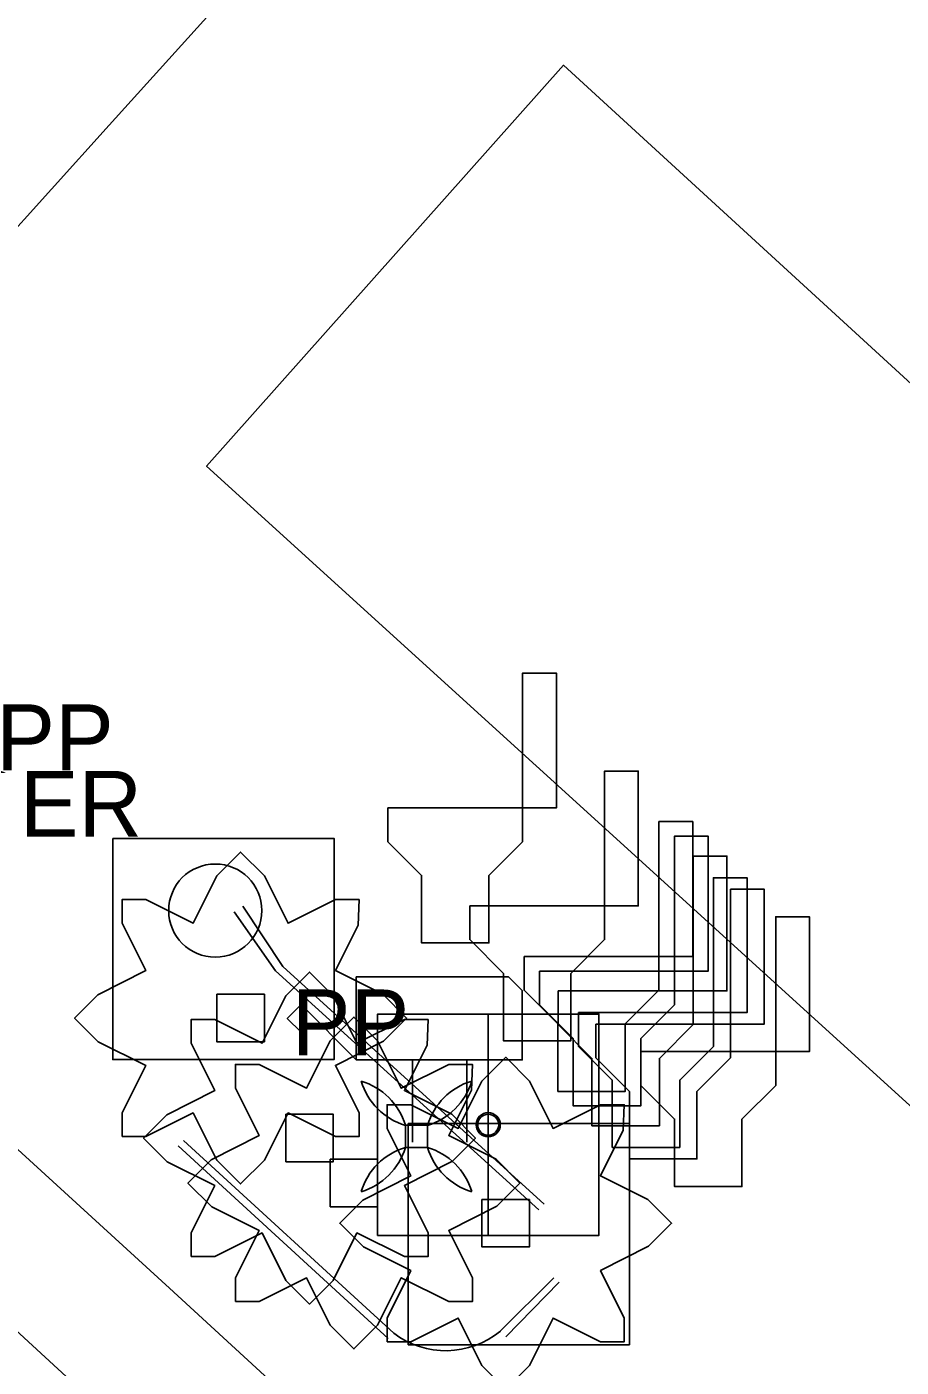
# Model space of a CAD drawing. Extents: x 1602514 to 1609837, y 863887 to 871157.
# Drawn here: x 1604592.6 to 1604675.6, y 867056.2 to 867183.4 of the extents above; entities that cross this region are included whole.
import ezdxf

# ---------------------------------------------------------------- set-up
doc = ezdxf.new("R2010")
doc.units = 0
for name, color, linetype in [('Environmental-New trees', 7, 'Continuous'), ('Photo-Anchor', 7, 'Continuous'), ('Survey-Buildings', 7, 'Continuous'), ('Survey-Centerline', 7, 'Continuous'), ('Survey-Curbs', 7, 'Continuous'), ('Survey-Edge of pavement', 7, 'Continuous'), ('Survey-Misc paved surface', 7, 'Continuous'), ('Survey-Miscellaneous roadside', 7, 'Continuous'), ('Survey-Ridge Lines', 7, 'Continuous'), ('Utility-Gas', 7, 'Continuous'), ('Utility-Pole', 7, 'Continuous'), ('Utility-Telephone', 7, 'Continuous')]:
    doc.layers.add(name, color=color, linetype=linetype)

msp = doc.modelspace()

# ---------------------------------------------------------------- linework, layer by layer
at = {"layer": 'Environmental-New trees'}
for points in [[(1604601.66, 867078.09), (1604601.66, 867080.34), (1604603.91, 867084.84), (1604599.41, 867087.09), (1604597.16, 867089.34), (1604599.35, 867091.53), (1604603.91, 867093.84), (1604601.66, 867098.34), (1604601.66, 867100.59), (1604603.91, 867100.59), (1604608.41, 867098.34), (1604610.66, 867102.84), (1604612.92, 867105.09), (1604615.17, 867102.84), (1604617.42, 867098.34), (1604621.92, 867100.59), (1604624.17, 867100.59), (1604624.08, 867098.17), (1604621.92, 867093.84), (1604626.42, 867091.59), (1604628.67, 867089.34), (1604626.48, 867087.15), (1604621.92, 867084.84), (1604624.17, 867080.34), (1604624.17, 867078.09), (1604621.92, 867078.09), (1604617.42, 867080.34), (1604615.17, 867075.84), (1604612.92, 867073.59), (1604610.66, 867075.84), (1604608.41, 867080.34), (1604603.91, 867078.09)], [(1604601.66, 867078.09), (1604601.66, 867080.34), (1604603.91, 867084.84), (1604599.41, 867087.09), (1604597.16, 867089.34), (1604599.35, 867091.53), (1604603.91, 867093.84), (1604601.66, 867098.34), (1604601.66, 867100.59), (1604603.91, 867100.59), (1604608.41, 867098.34), (1604610.66, 867102.84), (1604612.92, 867105.09), (1604615.17, 867102.84), (1604617.42, 867098.34), (1604621.92, 867100.59), (1604624.17, 867100.59), (1604624.08, 867098.17), (1604621.92, 867093.84), (1604626.42, 867091.59), (1604628.67, 867089.34), (1604626.48, 867087.15), (1604621.92, 867084.84), (1604624.17, 867080.34), (1604624.17, 867078.09), (1604621.92, 867078.09), (1604617.42, 867080.34), (1604615.17, 867075.84), (1604612.92, 867073.59), (1604610.66, 867075.84), (1604608.41, 867080.34), (1604603.91, 867078.09)], [(1604608.21, 867066.69), (1604608.21, 867068.94), (1604610.46, 867073.44), (1604605.96, 867075.69), (1604603.7, 867077.95), (1604605.9, 867080.14), (1604610.46, 867082.45), (1604608.21, 867086.95), (1604608.21, 867089.2), (1604610.46, 867089.2), (1604614.96, 867086.95), (1604617.21, 867091.45), (1604619.46, 867093.7), (1604621.71, 867091.45), (1604623.96, 867086.95), (1604628.46, 867089.2), (1604630.71, 867089.2), (1604630.63, 867086.77), (1604628.46, 867082.45), (1604632.96, 867080.2), (1604635.21, 867077.95), (1604633.02, 867075.75), (1604628.46, 867073.44), (1604630.71, 867068.94), (1604630.71, 867066.69), (1604628.46, 867066.69), (1604623.96, 867068.94), (1604621.71, 867064.44), (1604619.46, 867062.19), (1604617.21, 867064.44), (1604614.96, 867068.94), (1604610.46, 867066.69)], [(1604608.21, 867066.69), (1604608.21, 867068.94), (1604610.46, 867073.44), (1604605.96, 867075.69), (1604603.7, 867077.95), (1604605.9, 867080.14), (1604610.46, 867082.45), (1604608.21, 867086.95), (1604608.21, 867089.2), (1604610.46, 867089.2), (1604614.96, 867086.95), (1604617.21, 867091.45), (1604619.46, 867093.7), (1604621.71, 867091.45), (1604623.96, 867086.95), (1604628.46, 867089.2), (1604630.71, 867089.2), (1604630.63, 867086.77), (1604628.46, 867082.45), (1604632.96, 867080.2), (1604635.21, 867077.95), (1604633.02, 867075.75), (1604628.46, 867073.44), (1604630.71, 867068.94), (1604630.71, 867066.69), (1604628.46, 867066.69), (1604623.96, 867068.94), (1604621.71, 867064.44), (1604619.46, 867062.19), (1604617.21, 867064.44), (1604614.96, 867068.94), (1604610.46, 867066.69)], [(1604610.66, 867091.59), (1604615.17, 867091.59), (1604615.17, 867087.09), (1604610.66, 867087.09)], [(1604610.66, 867091.59), (1604615.17, 867091.59), (1604615.17, 867087.09), (1604610.66, 867087.09)], [(1604612.42, 867062.43), (1604612.42, 867064.68), (1604614.67, 867069.18), (1604610.17, 867071.43), (1604607.92, 867073.68), (1604610.11, 867075.87), (1604614.67, 867078.18), (1604612.42, 867082.68), (1604612.42, 867084.93), (1604614.67, 867084.93), (1604619.17, 867082.68), (1604621.42, 867087.18), (1604623.67, 867089.43), (1604625.92, 867087.18), (1604628.17, 867082.68), (1604632.67, 867084.93), (1604634.92, 867084.93), (1604634.84, 867082.5), (1604632.67, 867078.18), (1604637.17, 867075.93), (1604639.42, 867073.68), (1604637.23, 867071.49), (1604632.67, 867069.18), (1604634.92, 867064.68), (1604634.92, 867062.43), (1604632.67, 867062.43), (1604628.17, 867064.68), (1604625.92, 867060.18), (1604623.67, 867057.93), (1604621.42, 867060.18), (1604619.17, 867064.68), (1604614.67, 867062.43)], [(1604612.42, 867062.43), (1604612.42, 867064.68), (1604614.67, 867069.18), (1604610.17, 867071.43), (1604607.92, 867073.68), (1604610.11, 867075.87), (1604614.67, 867078.18), (1604612.42, 867082.68), (1604612.42, 867084.93), (1604614.67, 867084.93), (1604619.17, 867082.68), (1604621.42, 867087.18), (1604623.67, 867089.43), (1604625.92, 867087.18), (1604628.17, 867082.68), (1604632.67, 867084.93), (1604634.92, 867084.93), (1604634.84, 867082.5), (1604632.67, 867078.18), (1604637.17, 867075.93), (1604639.42, 867073.68), (1604637.23, 867071.49), (1604632.67, 867069.18), (1604634.92, 867064.68), (1604634.92, 867062.43), (1604632.67, 867062.43), (1604628.17, 867064.68), (1604625.92, 867060.18), (1604623.67, 867057.93), (1604621.42, 867060.18), (1604619.17, 867064.68), (1604614.67, 867062.43)], [(1604626.82, 867058.61), (1604626.82, 867060.86), (1604629.07, 867065.36), (1604624.57, 867067.61), (1604622.32, 867069.86), (1604624.52, 867072.05), (1604629.07, 867074.36), (1604626.82, 867078.86), (1604626.82, 867081.11), (1604629.07, 867081.11), (1604633.58, 867078.86), (1604635.83, 867083.36), (1604638.08, 867085.61), (1604640.33, 867083.36), (1604642.58, 867078.86), (1604647.08, 867081.11), (1604649.33, 867081.11), (1604649.24, 867078.69), (1604647.08, 867074.36), (1604651.58, 867072.11), (1604653.83, 867069.86), (1604651.64, 867067.67), (1604647.08, 867065.36), (1604649.33, 867060.86), (1604649.33, 867058.61), (1604647.08, 867058.61), (1604642.58, 867060.86), (1604640.33, 867056.36), (1604638.08, 867054.11), (1604635.83, 867056.36), (1604633.58, 867060.86), (1604629.07, 867058.61)], [(1604626.82, 867058.61), (1604626.82, 867060.86), (1604629.07, 867065.36), (1604624.57, 867067.61), (1604622.32, 867069.86), (1604624.52, 867072.05), (1604629.07, 867074.36), (1604626.82, 867078.86), (1604626.82, 867081.11), (1604629.07, 867081.11), (1604633.58, 867078.86), (1604635.83, 867083.36), (1604638.08, 867085.61), (1604640.33, 867083.36), (1604642.58, 867078.86), (1604647.08, 867081.11), (1604649.33, 867081.11), (1604649.24, 867078.69), (1604647.08, 867074.36), (1604651.58, 867072.11), (1604653.83, 867069.86), (1604651.64, 867067.67), (1604647.08, 867065.36), (1604649.33, 867060.86), (1604649.33, 867058.61), (1604647.08, 867058.61), (1604642.58, 867060.86), (1604640.33, 867056.36), (1604638.08, 867054.11), (1604635.83, 867056.36), (1604633.58, 867060.86), (1604629.07, 867058.61)], [(1604617.21, 867080.2), (1604621.71, 867080.2), (1604621.71, 867075.69), (1604617.21, 867075.69)], [(1604617.21, 867080.2), (1604621.71, 867080.2), (1604621.71, 867075.69), (1604617.21, 867075.69)], [(1604621.42, 867075.93), (1604625.92, 867075.93), (1604625.92, 867071.43), (1604621.42, 867071.43)], [(1604621.42, 867075.93), (1604625.92, 867075.93), (1604625.92, 867071.43), (1604621.42, 867071.43)], [(1604635.83, 867072.11), (1604640.33, 867072.11), (1604640.33, 867067.61), (1604635.83, 867067.61)], [(1604635.83, 867072.11), (1604640.33, 867072.11), (1604640.33, 867067.61), (1604635.83, 867067.61)]]:
    msp.add_lwpolyline(points, close=True, dxfattribs=at)
at = {"layer": 'Photo-Anchor'}
msp.add_lwpolyline([(1604628.56, 867079.16), (1604630.66, 867079.16), (1604630.66, 867077.05), (1604628.56, 867077.05)], close=True, dxfattribs=at)
msp.add_lwpolyline([(1604628.56, 867079.16), (1604630.66, 867079.16), (1604630.66, 867077.05), (1604628.56, 867077.05)], close=True, dxfattribs=at)
for centre, radius, start, end in [((1604622.56, 867077.35), 6.27, 16.7236, 73.2821), ((1604630.38, 867085.17), 6.29, 196.8106, 253.1951), ((1604622.56, 867077.35), 6.27, 16.7236, 73.2821), ((1604630.38, 867085.17), 6.29, 196.8106, 253.1951), ((1604636.66, 867077.35), 6.27, 106.7179, 163.2764), ((1604628.84, 867085.17), 6.29, 286.8049, 343.1894), ((1604636.66, 867077.35), 6.27, 106.7179, 163.2764), ((1604628.84, 867085.17), 6.29, 286.8049, 343.1894), ((1604622.56, 867078.86), 6.27, 286.7179, 343.2764), ((1604630.38, 867071.04), 6.29, 106.8049, 163.1894), ((1604622.56, 867078.86), 6.27, 286.7179, 343.2764), ((1604630.38, 867071.04), 6.29, 106.8049, 163.1894), ((1604636.66, 867078.86), 6.27, 196.7236, 253.2821), ((1604628.84, 867071.04), 6.29, 16.8106, 73.1951), ((1604636.66, 867078.86), 6.27, 196.7236, 253.2821), ((1604628.84, 867071.04), 6.29, 16.8106, 73.1951)]:
    msp.add_arc(centre, radius, start, end, dxfattribs=at)
at = {"layer": 'Survey-Buildings'}
msp.add_lwpolyline([(1604703.56, 867056.38), (1604738.71, 867093.56), (1604709.33, 867119.34), (1604707.51, 867141.09), (1604691.71, 867155.3), (1604681.16, 867145.34), (1604643.56, 867179.79), (1604609.69, 867141.74)], close=True, dxfattribs=at)
msp.add_lwpolyline([(1604703.56, 867056.38), (1604738.71, 867093.56), (1604709.33, 867119.34), (1604707.51, 867141.09), (1604691.71, 867155.3), (1604681.16, 867145.34), (1604643.56, 867179.79), (1604609.69, 867141.74)], close=True, dxfattribs=at)
at = {"layer": 'Survey-Centerline'}
msp.add_lwpolyline([(1604691.09, 866971.27), (1604671.77, 866987.18), (1604653.05, 867003.75), (1604634.48, 867020.5), (1604615.97, 867037.29), (1604597.57, 867054.21), (1604579.15, 867071.12)], dxfattribs=at)
msp.add_lwpolyline([(1604691.09, 866971.27), (1604671.77, 866987.18), (1604653.05, 867003.75), (1604634.48, 867020.5), (1604615.97, 867037.29), (1604597.57, 867054.21), (1604579.15, 867071.12)], dxfattribs=at)
at = {"layer": 'Survey-Curbs'}
for p, q in [((1604607, 867077.22), (1604626.93, 867058.91)), ((1604607, 867077.22), (1604626.93, 867058.91)), ((1604607.51, 867077.73), (1604627.45, 867059.41)), ((1604607.51, 867077.73), (1604627.45, 867059.41)), ((1604637.57, 867059.62), (1604642.66, 867064.69)), ((1604637.57, 867059.62), (1604642.66, 867064.69)), ((1604638.09, 867059.09), (1604643.16, 867064.27)), ((1604638.09, 867059.09), (1604643.16, 867064.27))]:
    msp.add_line(p, q, dxfattribs=at)
for points in [[(1604641.73, 867071.67), (1604616.92, 867094.24), (1604613.12, 867099.96)], [(1604641.73, 867071.67), (1604616.92, 867094.24), (1604613.12, 867099.96)], [(1604641.24, 867071.12), (1604616.23, 867093.83), (1604612.31, 867099.42)], [(1604641.24, 867071.12), (1604616.23, 867093.83), (1604612.31, 867099.42)]]:
    msp.add_lwpolyline(points, dxfattribs=at)
msp.add_arc((1604632.38, 867065.93), 8.17, 232.903, 309.463, dxfattribs=at)
msp.add_arc((1604632.38, 867065.93), 8.17, 232.903, 309.463, dxfattribs=at)
at = {"layer": 'Survey-Edge of pavement'}
for points in [[(1604699.38, 866979.72), (1604679.75, 866995.98), (1604661.5, 867013.07), (1604642.94, 867029.81), (1604624.58, 867046.78), (1604606.18, 867063.71), (1604587.7, 867080.55), (1604568.87, 867097), (1604550.45, 867113.9), (1604531.93, 867130.7), (1604513.39, 867147.46), (1604495.15, 867164.56), (1604476.56, 867181.28), (1604456.99, 867200.47), (1604454.52, 867197.98)], [(1604699.38, 866979.72), (1604679.75, 866995.98), (1604661.5, 867013.07), (1604642.94, 867029.81), (1604624.58, 867046.78), (1604606.18, 867063.71), (1604587.7, 867080.55), (1604568.87, 867097), (1604550.45, 867113.9), (1604531.93, 867130.7), (1604513.39, 867147.46), (1604495.15, 867164.56), (1604476.56, 867181.28), (1604456.99, 867200.47), (1604454.52, 867197.98)], [(1604563.42, 867141.16), (1604567.44, 867137.47), (1604583.99, 867155.88), (1604600.44, 867174.1), (1604624.62, 867200.88)], [(1604563.42, 867141.16), (1604567.44, 867137.47), (1604583.99, 867155.88), (1604600.44, 867174.1), (1604624.62, 867200.88)]]:
    msp.add_lwpolyline(points, dxfattribs=at)
at = {"layer": 'Survey-Misc paved surface'}
msp.add_circle((1604636.42, 867079.21), 1, dxfattribs=at)
msp.add_circle((1604636.42, 867079.21), 1, dxfattribs=at)
at = {"layer": 'Survey-Miscellaneous roadside'}
for p, q in [((1604629.22, 867085.37), (1604629.22, 867077.56)), ((1604629.22, 867085.37), (1604629.22, 867077.56)), ((1604634.4, 867077.56), (1604634.4, 867085.37)), ((1604634.4, 867077.56), (1604634.4, 867085.37))]:
    msp.add_line(p, q, dxfattribs=at)
msp.add_lwpolyline([(1604618.65, 867088), (1604617.34, 867089.31), (1604618.65, 867090.62), (1604623.9, 867085.37), (1604623.9, 867093.25), (1604638.34, 867093.25), (1604639.65, 867091.94), (1604639.65, 867085.37), (1604623.9, 867085.37)], dxfattribs=at)
msp.add_lwpolyline([(1604618.65, 867088), (1604617.34, 867089.31), (1604618.65, 867090.62), (1604623.9, 867085.37), (1604623.9, 867093.25), (1604638.34, 867093.25), (1604639.65, 867091.94), (1604639.65, 867085.37), (1604623.9, 867085.37)], dxfattribs=at)
at = {"layer": 'Survey-Ridge Lines'}
msp.add_circle((1604636.42, 867079.21), 1.15, dxfattribs=at)
msp.add_circle((1604636.42, 867079.21), 1.15, dxfattribs=at)
at = {"layer": 'Utility-Gas'}
for points in [[(1604626.89, 867109.28), (1604639.69, 867109.28), (1604639.69, 867122.08), (1604642.89, 867122.08), (1604642.89, 867109.28), (1604639.69, 867109.28), (1604639.69, 867106.08), (1604636.49, 867102.88), (1604636.49, 867096.47), (1604630.09, 867096.47), (1604630.09, 867102.88), (1604626.89, 867106.08)], [(1604626.89, 867109.28), (1604639.69, 867109.28), (1604639.69, 867122.08), (1604642.89, 867122.08), (1604642.89, 867109.28), (1604639.69, 867109.28), (1604639.69, 867106.08), (1604636.49, 867102.88), (1604636.49, 867096.47), (1604630.09, 867096.47), (1604630.09, 867102.88), (1604626.89, 867106.08)], [(1604634.67, 867099.98), (1604647.47, 867099.98), (1604647.47, 867112.78), (1604650.67, 867112.78), (1604650.67, 867099.98), (1604647.47, 867099.98), (1604647.47, 867096.78), (1604644.27, 867093.58), (1604644.27, 867087.18), (1604637.87, 867087.18), (1604637.87, 867093.58), (1604634.67, 867096.78)], [(1604634.67, 867099.98), (1604647.47, 867099.98), (1604647.47, 867112.78), (1604650.67, 867112.78), (1604650.67, 867099.98), (1604647.47, 867099.98), (1604647.47, 867096.78), (1604644.27, 867093.58), (1604644.27, 867087.18), (1604637.87, 867087.18), (1604637.87, 867093.58), (1604634.67, 867096.78)], [(1604639.83, 867095.19), (1604652.63, 867095.19), (1604652.63, 867107.99), (1604655.83, 867107.99), (1604655.83, 867095.19), (1604652.63, 867095.19), (1604652.63, 867091.98), (1604649.43, 867088.78), (1604649.43, 867082.38), (1604643.03, 867082.38), (1604643.03, 867088.78), (1604639.83, 867091.98)], [(1604639.83, 867095.19), (1604652.63, 867095.19), (1604652.63, 867107.99), (1604655.83, 867107.99), (1604655.83, 867095.19), (1604652.63, 867095.19), (1604652.63, 867091.98), (1604649.43, 867088.78), (1604649.43, 867082.38), (1604643.03, 867082.38), (1604643.03, 867088.78), (1604639.83, 867091.98)], [(1604641.29, 867093.79), (1604654.1, 867093.79), (1604654.1, 867106.59), (1604657.3, 867106.59), (1604657.3, 867093.79), (1604654.1, 867093.79), (1604654.1, 867090.59), (1604650.9, 867087.39), (1604650.9, 867080.99), (1604644.49, 867080.99), (1604644.49, 867087.39), (1604641.29, 867090.59)], [(1604641.29, 867093.79), (1604654.1, 867093.79), (1604654.1, 867106.59), (1604657.3, 867106.59), (1604657.3, 867093.79), (1604654.1, 867093.79), (1604654.1, 867090.59), (1604650.9, 867087.39), (1604650.9, 867080.99), (1604644.49, 867080.99), (1604644.49, 867087.39), (1604641.29, 867090.59)], [(1604643.07, 867091.92), (1604655.88, 867091.92), (1604655.88, 867104.72), (1604659.08, 867104.72), (1604659.08, 867091.92), (1604655.88, 867091.92), (1604655.88, 867088.72), (1604652.67, 867085.51), (1604652.67, 867079.11), (1604646.27, 867079.11), (1604646.27, 867085.51), (1604643.07, 867088.72)], [(1604643.07, 867091.92), (1604655.88, 867091.92), (1604655.88, 867104.72), (1604659.08, 867104.72), (1604659.08, 867091.92), (1604655.88, 867091.92), (1604655.88, 867088.72), (1604652.67, 867085.51), (1604652.67, 867079.11), (1604646.27, 867079.11), (1604646.27, 867085.51), (1604643.07, 867088.72)], [(1604644.99, 867089.85), (1604657.8, 867089.85), (1604657.8, 867102.65), (1604661, 867102.65), (1604661, 867089.85), (1604657.8, 867089.85), (1604657.8, 867086.65), (1604654.6, 867083.45), (1604654.6, 867077.05), (1604648.19, 867077.05), (1604648.19, 867083.45), (1604644.99, 867086.65)], [(1604644.99, 867089.85), (1604657.8, 867089.85), (1604657.8, 867102.65), (1604661, 867102.65), (1604661, 867089.85), (1604657.8, 867089.85), (1604657.8, 867086.65), (1604654.6, 867083.45), (1604654.6, 867077.05), (1604648.19, 867077.05), (1604648.19, 867083.45), (1604644.99, 867086.65)], [(1604646.63, 867088.77), (1604659.43, 867088.77), (1604659.43, 867101.57), (1604662.63, 867101.57), (1604662.63, 867088.77), (1604659.43, 867088.77), (1604659.43, 867085.57), (1604656.23, 867082.36), (1604656.23, 867075.96), (1604649.83, 867075.96), (1604649.83, 867082.36), (1604646.63, 867085.57)], [(1604646.63, 867088.77), (1604659.43, 867088.77), (1604659.43, 867101.57), (1604662.63, 867101.57), (1604662.63, 867088.77), (1604659.43, 867088.77), (1604659.43, 867085.57), (1604656.23, 867082.36), (1604656.23, 867075.96), (1604649.83, 867075.96), (1604649.83, 867082.36), (1604646.63, 867085.57)], [(1604650.9, 867086.15), (1604663.71, 867086.15), (1604663.71, 867098.95), (1604666.91, 867098.95), (1604666.91, 867086.15), (1604663.71, 867086.15), (1604663.71, 867082.95), (1604660.51, 867079.74), (1604660.51, 867073.34), (1604654.11, 867073.34), (1604654.11, 867079.74), (1604650.9, 867082.95)], [(1604650.9, 867086.15), (1604663.71, 867086.15), (1604663.71, 867098.95), (1604666.91, 867098.95), (1604666.91, 867086.15), (1604663.71, 867086.15), (1604663.71, 867082.95), (1604660.51, 867079.74), (1604660.51, 867073.34), (1604654.11, 867073.34), (1604654.11, 867079.74), (1604650.9, 867082.95)]]:
    msp.add_lwpolyline(points, close=True, dxfattribs=at)
at = {"layer": 'Utility-Pole'}
for points in [[(1604600.78, 867106.39), (1604621.79, 867106.39), (1604621.79, 867085.39), (1604600.78, 867085.39)], [(1604600.78, 867106.39), (1604621.79, 867106.39), (1604621.79, 867085.39), (1604600.78, 867085.39)], [(1604625.92, 867068.71), (1604636.42, 867068.71), (1604636.42, 867089.71), (1604625.92, 867089.71)], [(1604625.92, 867089.71), (1604646.93, 867089.71), (1604646.93, 867068.71), (1604625.92, 867068.71)], [(1604625.92, 867068.71), (1604636.42, 867068.71), (1604636.42, 867089.71), (1604625.92, 867089.71)], [(1604625.92, 867089.71), (1604646.93, 867089.71), (1604646.93, 867068.71), (1604625.92, 867068.71)], [(1604628.83, 867079.33), (1604649.83, 867079.33), (1604649.83, 867058.32), (1604628.83, 867058.32)], [(1604628.83, 867079.33), (1604649.83, 867079.33), (1604649.83, 867058.32), (1604628.83, 867058.32)]]:
    msp.add_lwpolyline(points, close=True, dxfattribs=at)
at = {"layer": 'Utility-Telephone'}
msp.add_circle((1604610.51, 867099.54), 4.42, dxfattribs=at)
msp.add_circle((1604610.51, 867099.54), 4.42, dxfattribs=at)

# ---------------------------------------------------------------- texts
at = {"layer": 'Utility-Pole'}
for p in [(1604589.72, 867112.86), (1604589.72, 867112.86), (1604617.77, 867085.8), (1604617.77, 867085.8)]:
    msp.add_text('PP', height=6.251, dxfattribs=at).set_placement(p)
at = {"layer": 'Utility-Telephone'}
msp.add_text('T RISER', height=6.251, dxfattribs=at).set_placement((1604570.59, 867106.55))
msp.add_text('T RISER', height=6.251, dxfattribs=at).set_placement((1604570.59, 867106.55))

doc.saveas('drawing.dxf')
